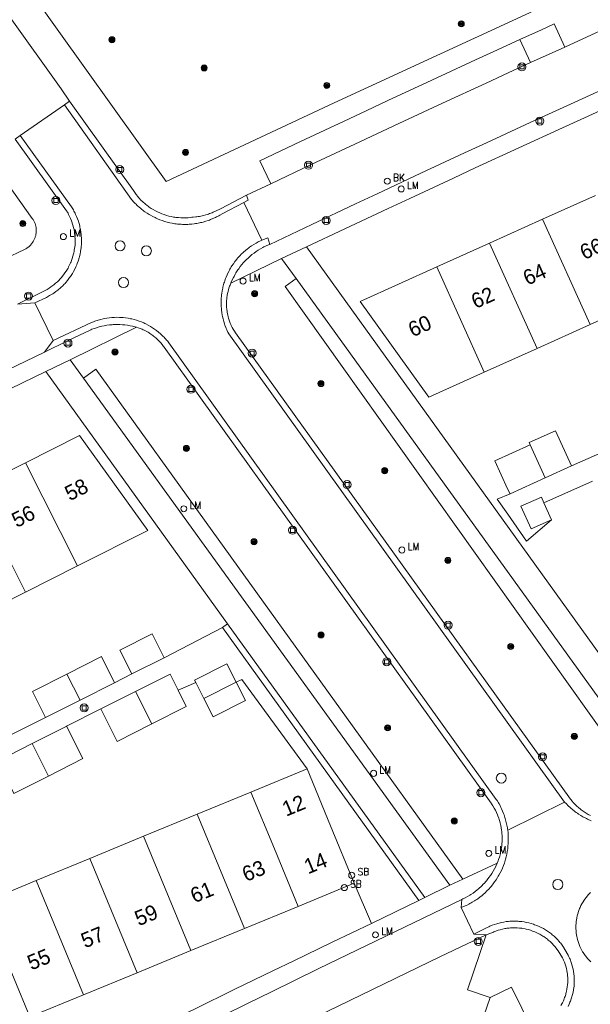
# Model space of a CAD drawing. Header units: metres. Extents: x 138165 to 154469, y 480134 to 494189.
# Tile 825 of 1056: x 146038 to 146085, y 488443 to 488525. Entities that reach past the tile are written whole.
import ezdxf

# ---------------------------------------------------------------- set-up
doc = ezdxf.new("R2010")
doc.units = ezdxf.units.M
doc.header["$LTSCALE"] = 0.001
doc.header["$MEASUREMENT"] = 0
for name, color, linetype, lineweight in [('Level 5', 7, 'Continuous', 0), ('TOP-L-topo objecten punt', 7, 'Continuous', 0), ('TOP-L-topo objecten vlak', 7, 'Continuous', 0), ('TOP-L-verharding molgoot', 7, 'Continuous', 0), ('TOP-T-topo huisnummering naamgeving', 7, 'Continuous', 0)]:
    doc.layers.add(name, color=color, linetype=linetype, lineweight=lineweight)
doc.styles.add('Style-INTL_ISO', font='INTL_ISO.shx')
doc.styles.add('Style-STANDARD', font='STANDARD.shx')

# ---------------------------------------------------------------- blocks, each defined once
blk = doc.blocks.new('24')
at = {"layer": 'TOP-L-topo objecten punt', "color": 7, "linetype": 'Continuous', "lineweight": 0}
for radius in [0.025, 0.0182, 0.0115, 0.005]:
    blk.add_circle((0, 0), radius, dxfattribs=at)
blk = doc.blocks.new('39')
at = {"layer": 'TOP-L-topo objecten punt', "color": 7, "linetype": 'Continuous', "lineweight": 0}
for p, q in [((0.0175, 0.0175), (-0.0175, 0.0175)), ((-0.0175, 0.0175), (-0.0175, -0.0175)), ((0.0175, 0.0175), (0.0175, -0.0175)), ((0.0175, -0.0175), (-0.0175, -0.0175))]:
    blk.add_line(p, q, dxfattribs=at)
blk.add_circle((0, 0), 0.0332, dxfattribs=at)
blk = doc.blocks.new('72')
at = {"layer": 'TOP-L-topo objecten punt', "color": 7, "linetype": 'Continuous', "lineweight": 0}
blk.add_circle((0, 0), 0.025, dxfattribs=at)
at = {"layer": 'TOP-L-topo objecten punt', "color": 7, "linetype": 'Continuous', "lineweight": 0, "style": 'Style-STANDARD'}
blk.add_text('BK', height=0.06, dxfattribs=at).set_placement((0.0483, 0))
blk = doc.blocks.new('*U13')
at = {"layer": 'Level 5', "color": 7, "linetype": 'Continuous', "lineweight": 0}
blk.add_circle((0, 0), 0.0415, dxfattribs=at)
blk = doc.blocks.new('150')
at = {"layer": 'Level 5', "color": 7, "linetype": 'Continuous', "lineweight": 0}
blk.add_blockref('*U13', (0, 0), dxfattribs=at)
blk = doc.blocks.new('16')
at = {"layer": 'TOP-L-topo objecten punt', "color": 7, "linetype": 'Continuous', "lineweight": 0}
blk.add_circle((0, 0), 0.025, dxfattribs=at)
at = {"layer": 'TOP-L-topo objecten punt', "color": 7, "linetype": 'Continuous', "lineweight": 0, "style": 'Style-STANDARD'}
blk.add_text('LM', height=0.06, dxfattribs=at).set_placement((0.0483, 0))
blk = doc.blocks.new('175')
at = {"layer": 'TOP-L-topo objecten punt', "color": 7, "linetype": 'Continuous', "lineweight": 0}
blk.add_circle((0, 0), 0.025, dxfattribs=at)
at = {"layer": 'TOP-L-topo objecten punt', "color": 7, "linetype": 'Continuous', "lineweight": 0, "style": 'Style-STANDARD'}
blk.add_text('SB', height=0.06, dxfattribs=at).set_placement((0.0483, 0))

msp = doc.modelspace()

# ---------------------------------------------------------------- linework, layer by layer
at = {"layer": 'TOP-L-topo objecten vlak', "flags": 128}
for points in [[(146061.762, 488505.987), (146064.912, 488507.474), (146068.507, 488509.163), (146070.305, 488510.005), (146073.905, 488511.682), (146075.706, 488512.519), (146079.311, 488514.186), (146082.919, 488515.846), (146084.725, 488516.673), (146088.338, 488518.322), (146091.954, 488519.963), (146095.574, 488521.597), (146097.385, 488522.412), (146101.01, 488524.035), (146104.638, 488525.651), (146108.27, 488527.26), (146110.086, 488528.062), (146111.904, 488528.861), (146113.722, 488529.659), (146117.362, 488531.25), (146121.004, 488532.833), (146124.65, 488534.409), (146126.474, 488535.194), (146128.299, 488535.977)], [(146096.241, 488532.603), (146084.427, 488527.33), (146064.036, 488517.913), (146050.159, 488511.387), (146038.982, 488527.039), (146038.541, 488527.657)], [(146083.097, 488522.525), (146085.681, 488523.705), (146087.498, 488524.531), (146091.133, 488526.178), (146094.771, 488527.817), (146096.592, 488528.634), (146100.235, 488530.263), (146101.532, 488530.84)], [(146058.719, 488506.201), (146062.189, 488507.845), (146065.795, 488509.544), (146067.599, 488510.391), (146071.21, 488512.08), (146074.825, 488513.761), (146076.633, 488514.599), (146080.252, 488516.27), (146083.875, 488517.933), (146087.501, 488519.589), (146089.316, 488520.414), (146092.947, 488522.059), (146094.763, 488522.879), (146098.399, 488524.513), (146102.039, 488526.14)], [(146037.128, 488525.16), (146041.482, 488519.058), (146042.149, 488518.048)], [(146079.397, 488523.139), (146081.177, 488523.956), (146082.224, 488524.435), (146083.097, 488522.525)], [(146058.794, 488511.217), (146057.897, 488513.115), (146061.25, 488514.7), (146064.864, 488516.398), (146066.674, 488517.245), (146068.485, 488518.091), (146072.106, 488519.776), (146075.732, 488521.454), (146077.546, 488522.29), (146079.397, 488523.139)], [(146079.397, 488523.139), (146080.273, 488521.231)], [(146083.097, 488522.525), (146082.051, 488522.047), (146080.273, 488521.231)], [(146029.453, 488521.882), (146039.084, 488508.351), (146039.155, 488508.244), (146039.185, 488508.193), (146039.213, 488508.142), (146039.264, 488508.035), (146039.307, 488507.926), (146039.343, 488507.814), (146039.372, 488507.699), (146039.392, 488507.583), (146039.405, 488507.466), (146039.408, 488507.407), (146039.409, 488507.289), (146039.406, 488507.23), (146039.395, 488507.113), (146039.386, 488507.055), (146039.363, 488506.939), (146039.332, 488506.825), (146039.313, 488506.769), (146039.271, 488506.659), (146039.247, 488506.605), (146039.194, 488506.5), (146039.165, 488506.449), (146039.101, 488506.35), (146039.03, 488506.255), (146038.993, 488506.21), (146038.954, 488506.166), (146038.871, 488506.081), (146038.783, 488506.003), (146038.737, 488505.966), (146038.642, 488505.897), (146038.542, 488505.835), (146038.438, 488505.779), (146036.813, 488504.995)], [(146080.273, 488521.231), (146078.424, 488520.382), (146076.612, 488519.547), (146072.99, 488517.871), (146069.372, 488516.188), (146067.564, 488515.343), (146065.756, 488514.497), (146062.145, 488512.8), (146058.794, 488511.217)], [(146038.093, 488515.202), (146041.754, 488517.748)], [(146041.754, 488517.748), (146042.149, 488518.048)], [(146041.754, 488517.748), (146047.292, 488509.911), (146047.362, 488509.829), (146047.433, 488509.749), (146047.58, 488509.592), (146047.656, 488509.516), (146047.733, 488509.441), (146047.811, 488509.368), (146047.891, 488509.296), (146048.054, 488509.157), (146048.138, 488509.089), (146048.223, 488509.024), (146048.309, 488508.959), (146048.396, 488508.897), (146048.574, 488508.777), (146048.665, 488508.719), (146048.757, 488508.663), (146048.85, 488508.609), (146049.038, 488508.506), (146049.23, 488508.41), (146049.327, 488508.365), (146049.426, 488508.321), (146049.624, 488508.24), (146049.826, 488508.166), (146050.03, 488508.099), (146050.133, 488508.069), (146050.341, 488508.014), (146050.446, 488507.989), (146050.656, 488507.946), (146050.868, 488507.911), (146050.974, 488507.896), (146051.081, 488507.883), (146051.295, 488507.864), (146051.402, 488507.857), (146051.509, 488507.852), (146051.724, 488507.849), (146051.939, 488507.853), (146052.046, 488507.858), (146052.26, 488507.875), (146052.474, 488507.899), (146052.58, 488507.914), (146052.686, 488507.932), (146052.792, 488507.951), (146052.897, 488507.972), (146053.002, 488507.995), (146053.106, 488508.02), (146053.21, 488508.047), (146053.417, 488508.106), (146053.621, 488508.174), (146053.722, 488508.21), (146053.822, 488508.249), (146054.02, 488508.331), (146054.215, 488508.42), (146054.312, 488508.468), (146054.502, 488508.568), (146054.595, 488508.621), (146054.768, 488508.725), (146056.578, 488509.67)], [(146042.149, 488518.048), (146047.444, 488510.644), (146047.499, 488510.561), (146047.556, 488510.479), (146047.675, 488510.319), (146047.8, 488510.164), (146047.865, 488510.088), (146047.931, 488510.014), (146048.068, 488509.869), (146048.211, 488509.73), (146048.284, 488509.662), (146048.359, 488509.596), (146048.435, 488509.532), (146048.591, 488509.408), (146048.671, 488509.348), (146048.752, 488509.29), (146048.918, 488509.179), (146049.087, 488509.074), (146049.261, 488508.977), (146049.439, 488508.886), (146049.62, 488508.803), (146049.804, 488508.727), (146049.991, 488508.658), (146050.181, 488508.597), (146050.373, 488508.544), (146050.567, 488508.498), (146050.763, 488508.461), (146050.861, 488508.445), (146050.96, 488508.431), (146051.158, 488508.409), (146051.357, 488508.395), (146051.556, 488508.389), (146051.756, 488508.391), (146051.955, 488508.401), (146052.153, 488508.419), (146052.264, 488508.439), (146052.376, 488508.442), (146052.591, 488508.467), (146052.697, 488508.482), (146052.804, 488508.499), (146052.91, 488508.518), (146053.121, 488508.563), (146053.226, 488508.588), (146053.434, 488508.644), (146053.64, 488508.707), (146053.742, 488508.742), (146053.944, 488508.817), (146054.044, 488508.857), (146054.242, 488508.944), (146054.339, 488508.989), (146054.532, 488509.086), (146054.635, 488509.142), (146056.788, 488510.266)], [(146038.093, 488515.202), (146037.664, 488514.91)], [(146039.303, 488501.351), (146040.245, 488501.817), (146040.336, 488501.863), (146040.515, 488501.96), (146040.604, 488502.012), (146040.777, 488502.119), (146040.862, 488502.176), (146041.029, 488502.293), (146041.111, 488502.355), (146041.191, 488502.418), (146041.27, 488502.482), (146041.348, 488502.548), (146041.5, 488502.684), (146041.574, 488502.755), (146041.717, 488502.9), (146041.787, 488502.975), (146041.855, 488503.051), (146041.986, 488503.206), (146042.05, 488503.286), (146042.112, 488503.367), (146042.172, 488503.45), (146042.231, 488503.533), (146042.344, 488503.703), (146042.397, 488503.79), (146042.5, 488503.967), (146042.595, 488504.147), (146042.683, 488504.331), (146042.764, 488504.519), (146042.802, 488504.614), (146042.871, 488504.805), (146042.903, 488504.902), (146042.962, 488505.098), (146042.988, 488505.197), (146043.035, 488505.395), (146043.074, 488505.596), (146043.105, 488505.797), (146043.117, 488505.899), (146043.128, 488506), (146043.143, 488506.204), (146043.15, 488506.408), (146043.151, 488506.51), (146043.146, 488506.714), (146043.133, 488506.917), (146043.124, 488507.019), (146043.099, 488507.222), (146043.066, 488507.423), (146043.047, 488507.523), (146043.026, 488507.623), (146043.002, 488507.723), (146042.95, 488507.92), (146042.921, 488508.018), (146042.89, 488508.115), (146042.823, 488508.308), (146042.748, 488508.497), (146042.665, 488508.684), (146042.621, 488508.776), (146042.528, 488508.958), (146042.479, 488509.047), (146042.375, 488509.223), (146042.327, 488509.299), (146038.093, 488515.202)], [(146037.664, 488514.91), (146041.909, 488508.982), (146041.988, 488508.853), (146042.036, 488508.769), (146042.082, 488508.684), (146042.169, 488508.512), (146042.248, 488508.336), (146042.321, 488508.158), (146042.354, 488508.067), (146042.415, 488507.884), (146042.443, 488507.792), (146042.492, 488507.605), (146042.514, 488507.512), (146042.534, 488507.417), (146042.568, 488507.227), (146042.582, 488507.132), (146042.604, 488506.94), (146042.612, 488506.844), (146042.622, 488506.652), (146042.625, 488506.555), (146042.623, 488506.362), (146042.613, 488506.17), (146042.595, 488505.978), (146042.583, 488505.882), (146042.553, 488505.692), (146042.536, 488505.597), (146042.516, 488505.502), (146042.494, 488505.408), (146042.445, 488505.222), (146042.388, 488505.038), (146042.323, 488504.856), (146042.288, 488504.766), (146042.251, 488504.677), (146042.172, 488504.501), (146042.085, 488504.329), (146042.039, 488504.244), (146041.991, 488504.16), (146041.891, 488503.996), (146041.784, 488503.836), (146041.67, 488503.68), (146041.549, 488503.529), (146041.487, 488503.456), (146041.358, 488503.313), (146041.291, 488503.243), (146041.153, 488503.109), (146041.082, 488503.044), (146041.009, 488502.98), (146040.86, 488502.857), (146040.784, 488502.798), (146040.628, 488502.685), (146040.467, 488502.578), (146040.386, 488502.527), (146040.303, 488502.478), (146040.134, 488502.385), (146040.048, 488502.341), (146037.853, 488501.255)], [(146056.788, 488510.266), (146058.794, 488511.217)], [(146056.788, 488510.266), (146056.921, 488509.849), (146056.578, 488509.67)], [(146085.642, 488510.252), (146081.267, 488508.279)], [(146056.578, 488509.67), (146058.053, 488506.54)], [(146081.267, 488508.279), (146076.891, 488506.307)], [(146085.195, 488499.564), (146081.267, 488508.279)], [(146083.095, 488460.069), (146055.32, 488498.798), (146055.251, 488498.938), (146055.162, 488499.131), (146055.121, 488499.229), (146055.082, 488499.328), (146055.008, 488499.528), (146054.974, 488499.628), (146054.912, 488499.832), (146054.884, 488499.934), (146054.858, 488500.037), (146054.811, 488500.245), (146054.791, 488500.349), (146054.756, 488500.559), (146054.729, 488500.77), (146054.719, 488500.875), (146054.704, 488501.087), (146054.697, 488501.3), (146054.697, 488501.406), (146054.698, 488501.512), (146054.707, 488501.725), (146054.724, 488501.937), (146054.736, 488502.042), (146054.749, 488502.148), (146054.782, 488502.358), (146054.823, 488502.566), (146054.847, 488502.67), (146054.899, 488502.876), (146054.928, 488502.978), (146054.959, 488503.08), (146054.992, 488503.181), (146055.064, 488503.381), (146055.103, 488503.48), (146055.185, 488503.676), (146055.23, 488503.773), (146055.323, 488503.963), (146055.373, 488504.057), (146055.424, 488504.151), (146055.477, 488504.243), (146055.532, 488504.334), (146055.588, 488504.424), (146055.706, 488504.601), (146055.831, 488504.773), (146055.896, 488504.857), (146055.962, 488504.94), (146056.099, 488505.103), (146056.242, 488505.26), (146056.391, 488505.412), (146056.468, 488505.485), (146056.546, 488505.558), (146056.706, 488505.698), (146056.871, 488505.831), (146056.955, 488505.896), (146057.041, 488505.959), (146057.216, 488506.08), (146057.395, 488506.195), (146057.578, 488506.302), (146057.671, 488506.353), (146057.765, 488506.403), (146057.956, 488506.496), (146058.053, 488506.54)], [(146058.719, 488506.201), (146058.62, 488506.161), (146058.424, 488506.076), (146058.232, 488505.983), (146058.137, 488505.934), (146057.95, 488505.831), (146057.767, 488505.72), (146057.677, 488505.663), (146057.588, 488505.603), (146057.414, 488505.48), (146057.245, 488505.35), (146057.162, 488505.282), (146057, 488505.143), (146056.921, 488505.071), (146056.768, 488504.923), (146056.62, 488504.769), (146056.548, 488504.69), (146056.408, 488504.528), (146056.275, 488504.361), (146056.149, 488504.189), (146056.088, 488504.101), (146056.029, 488504.012), (146055.971, 488503.922), (146055.915, 488503.831), (146055.861, 488503.739), (146055.758, 488503.552), (146055.709, 488503.457), (146055.616, 488503.265), (146055.531, 488503.069), (146055.501, 488502.994)], [(146058.053, 488506.54), (146058.548, 488506.733), (146058.719, 488506.201)], [(146076.891, 488506.307), (146072.515, 488504.334)], [(146076.891, 488506.307), (146080.819, 488497.592)], [(146061.762, 488505.987), (146059.693, 488505.017)], [(146093.142, 488462.347), (146061.762, 488505.987)], [(146055.501, 488502.994), (146059.693, 488505.017)], [(146059.693, 488505.017), (146060.908, 488503.376)], [(146072.515, 488504.334), (146066.181, 488501.479), (146071.866, 488493.556), (146076.443, 488495.619)], [(146076.443, 488495.619), (146072.515, 488504.334)], [(146085.225, 488458.952), (146085.051, 488459.043), (146084.965, 488459.092), (146084.88, 488459.142), (146084.714, 488459.247), (146084.552, 488459.359), (146084.473, 488459.418), (146084.395, 488459.478), (146084.243, 488459.602), (146084.096, 488459.733), (146084.025, 488459.801), (146083.886, 488459.94), (146083.819, 488460.012), (146083.689, 488460.16), (146083.626, 488460.236), (146083.565, 488460.313), (146055.87, 488498.888), (146055.789, 488499.012), (146055.741, 488499.091), (146055.694, 488499.171), (146055.607, 488499.334), (146055.526, 488499.5), (146055.489, 488499.584), (146055.453, 488499.669), (146055.419, 488499.755), (146055.387, 488499.842), (146055.357, 488499.929), (146055.302, 488500.105), (146055.278, 488500.194), (146055.235, 488500.374), (146055.2, 488500.555), (146055.185, 488500.646), (146055.162, 488500.83), (146055.147, 488501.014), (146055.142, 488501.106), (146055.139, 488501.29), (146055.14, 488501.383), (146055.149, 488501.567), (146055.156, 488501.659), (146055.177, 488501.843), (146055.19, 488501.934), (146055.205, 488502.025), (146055.242, 488502.206), (146055.263, 488502.296), (146055.311, 488502.474), (146055.367, 488502.65), (146055.398, 488502.737), (146055.43, 488502.823), (146055.501, 488502.994)], [(146089.846, 488460.798), (146059.999, 488502.702), (146060.908, 488503.376)], [(146060.908, 488503.376), (146091.131, 488461.442)], [(146039.303, 488501.351), (146037.853, 488501.255)], [(146040.795, 488498.241), (146039.303, 488501.351)], [(146085.195, 488499.564), (146089.57, 488501.536)], [(146047.687, 488499.343), (146047.584, 488499.372), (146047.376, 488499.423), (146047.166, 488499.467), (146047.061, 488499.486), (146046.955, 488499.503), (146046.743, 488499.531), (146046.637, 488499.542), (146046.53, 488499.551), (146046.316, 488499.563), (146046.102, 488499.567), (146045.995, 488499.566), (146045.781, 488499.558), (146045.674, 488499.551), (146045.461, 488499.531), (146045.249, 488499.503), (146045.143, 488499.486), (146045.038, 488499.467), (146044.828, 488499.423), (146044.62, 488499.372), (146044.517, 488499.343), (146044.313, 488499.28), (146044.211, 488499.246), (146044.011, 488499.171), (146043.928, 488499.138), (146042.006, 488498.212), (146040.085, 488497.283)], [(146078.387, 488457.727), (146078.373, 488457.836), (146078.356, 488457.945), (146078.317, 488458.161), (146078.294, 488458.269), (146078.243, 488458.482), (146078.184, 488458.694), (146078.152, 488458.799), (146078.082, 488459.007), (146078.044, 488459.11), (146077.962, 488459.314), (146077.873, 488459.515), (146077.826, 488459.614), (146077.777, 488459.712), (146077.674, 488459.906), (146077.619, 488460.002), (146077.506, 488460.19), (146077.445, 488460.284), (146050.384, 488498.043), (146050.255, 488498.206), (146050.189, 488498.285), (146050.12, 488498.363), (146050.051, 488498.44), (146049.979, 488498.516), (146049.907, 488498.59), (146049.833, 488498.662), (146049.68, 488498.803), (146049.523, 488498.938), (146049.36, 488499.067), (146049.277, 488499.129), (146049.107, 488499.248), (146048.933, 488499.361), (146048.844, 488499.414), (146048.664, 488499.517), (146048.479, 488499.612), (146048.386, 488499.657), (146048.292, 488499.7), (146048.1, 488499.781), (146047.906, 488499.854), (146047.71, 488499.92), (146047.51, 488499.978), (146047.309, 488500.029), (146047.208, 488500.051), (146047.004, 488500.09), (146046.799, 488500.121), (146046.593, 488500.143), (146046.489, 488500.152), (146046.282, 488500.163), (146046.075, 488500.166), (146045.867, 488500.161), (146045.66, 488500.148), (146045.454, 488500.127), (146045.248, 488500.098), (146045.044, 488500.061), (146044.943, 488500.04), (146044.741, 488499.991), (146044.541, 488499.935), (146044.442, 488499.904), (146044.344, 488499.871), (146044.246, 488499.836), (146044.149, 488499.799), (146044.053, 488499.761), (146043.975, 488499.728), (146040.795, 488498.241)], [(146080.819, 488497.592), (146085.195, 488499.564)], [(146042.211, 488496.659), (146047.687, 488499.343)], [(146047.687, 488499.343), (146047.822, 488499.301), (146047.909, 488499.272), (146047.995, 488499.241), (146048.165, 488499.172), (146048.249, 488499.136), (146048.332, 488499.097), (146048.495, 488499.014), (146048.655, 488498.924), (146048.733, 488498.877), (146048.81, 488498.828), (146048.886, 488498.777), (146049.035, 488498.67), (146049.108, 488498.614), (146049.179, 488498.557), (146049.318, 488498.438), (146049.452, 488498.312), (146049.58, 488498.182), (146049.702, 488498.045), (146049.818, 488497.904), (146049.873, 488497.831), (146049.928, 488497.757), (146049.98, 488497.682), (146077.021, 488459.971), (146077.059, 488459.915), (146077.168, 488459.742), (146077.271, 488459.565), (146077.366, 488459.384), (146077.455, 488459.199), (146077.536, 488459.011), (146077.574, 488458.916), (146077.643, 488458.724), (146077.676, 488458.627), (146077.706, 488458.529), (146077.761, 488458.332), (146077.808, 488458.133), (146077.847, 488457.932), (146077.878, 488457.73), (146077.891, 488457.628), (146077.91, 488457.424), (146077.917, 488457.322), (146077.924, 488457.118), (146077.925, 488457.015), (146077.92, 488456.811), (146077.908, 488456.607), (146077.887, 488456.403), (146077.874, 488456.302), (146077.859, 488456.2), (146077.841, 488456.1), (146077.822, 488455.999), (146077.801, 488455.899), (146077.778, 488455.799), (146077.726, 488455.601), (146077.697, 488455.503), (146077.633, 488455.309), (146077.599, 488455.212), (146077.524, 488455.022)], [(146040.085, 488497.283), (146040.795, 488498.241)], [(146040.085, 488497.283), (146036.246, 488495.422)], [(146076.443, 488495.619), (146080.819, 488497.592)], [(146040.189, 488495.69), (146042.211, 488496.659)], [(146043.311, 488495.134), (146042.211, 488496.659)], [(145975.5, 488463.07), (145979.528, 488465.173), (145983.415, 488467.194), (145987.306, 488469.207), (145989.253, 488470.211), (145993.15, 488472.214), (145995.099, 488473.213), (145997.05, 488474.21), (145999.001, 488475.205), (146000.954, 488476.198), (146002.907, 488477.19), (146004.861, 488478.179), (146008.772, 488480.154), (146012.687, 488482.121), (146014.645, 488483.102), (146016.605, 488484.081), (146020.527, 488486.034), (146024.452, 488487.979), (146028.381, 488489.918), (146032.313, 488491.849), (146036.249, 488493.773), (146040.189, 488495.69)], [(146040.189, 488495.69), (146055.232, 488474.807)], [(146074.683, 488453.675), (146044.347, 488495.881), (146043.311, 488495.134)], [(146073.592, 488453.176), (146043.311, 488495.134)], [(146083.66, 488487.878), (146082.349, 488490.786), (146080.162, 488489.8), (146080.244, 488489.618)], [(146042.815, 488479.599), (146048.638, 488482.532), (146042.997, 488490.395), (146038.514, 488488.136)], [(146080.244, 488489.618), (146077.327, 488488.303), (146078.375, 488485.978), (146078.576, 488485.575)], [(146081.476, 488486.886), (146080.244, 488489.618)], [(146086.405, 488489.089), (146083.66, 488487.878)], [(146038.514, 488488.136), (146034.227, 488485.977)], [(146042.815, 488479.599), (146038.514, 488488.136)], [(146083.66, 488487.878), (146081.476, 488486.886)], [(146081.476, 488486.886), (146080.507, 488486.446), (146078.576, 488485.575)], [(146081.384, 488484.822), (146085.41, 488486.614)], [(146034.227, 488485.977), (146038.528, 488477.439)], [(146078.576, 488485.575), (146077.523, 488485.133), (146078.394, 488483.891), (146079.929, 488481.633), (146082.014, 488483.424)], [(146082.014, 488483.424), (146080.327, 488482.664), (146079.484, 488484.532), (146081.172, 488485.293), (146081.384, 488484.822)], [(146082.014, 488483.424), (146081.384, 488484.822)], [(146038.528, 488477.439), (146042.815, 488479.599)], [(146034.242, 488475.28), (146038.528, 488477.439)], [(146054.801, 488474.496), (146049.998, 488472.009)], [(146054.801, 488474.496), (146055.232, 488474.807)], [(146071.052, 488451.93), (146054.801, 488474.496)], [(146055.232, 488474.807), (146071.539, 488452.169)], [(146049.998, 488472.009), (146049.003, 488473.983), (146046.324, 488472.633), (146047.316, 488470.665)], [(146045.892, 488469.932), (146044.804, 488472.092), (146041.947, 488470.653)], [(146049.998, 488472.009), (146047.316, 488470.665)], [(146052.591, 488469.957), (146052.496, 488470.144), (146055.175, 488471.494), (146055.94, 488469.976)], [(146041.947, 488470.653), (146039.089, 488469.213), (146040.171, 488467.065)], [(146041.947, 488470.653), (146043.032, 488468.498)], [(146047.316, 488470.665), (146045.892, 488469.932)], [(146047.61, 488469.205), (146050.467, 488470.644), (146051.131, 488469.328)], [(146055.94, 488469.976), (146056.396, 488470.211), (146061.797, 488462.807)], [(146045.892, 488469.932), (146043.032, 488468.498)], [(146051.131, 488469.328), (146052.591, 488469.957)], [(146052.591, 488469.957), (146053.261, 488468.626)], [(146055.94, 488469.976), (146053.261, 488468.626)], [(146053.261, 488468.626), (146054.026, 488467.108), (146056.705, 488468.458), (146055.94, 488469.976)], [(146044.752, 488467.765), (146047.61, 488469.205)], [(146047.61, 488469.205), (146048.96, 488466.526)], [(146048.96, 488466.526), (146051.817, 488467.965), (146051.131, 488469.328)], [(146043.032, 488468.498), (146040.171, 488467.065)], [(146040.171, 488467.065), (146037.319, 488465.614)], [(146041.916, 488466.34), (146044.752, 488467.765)], [(146044.752, 488467.765), (146046.102, 488465.086), (146048.96, 488466.526)], [(146039.061, 488464.897), (146041.886, 488466.321), (146041.916, 488466.34)], [(146040.411, 488462.219), (146043.268, 488463.658), (146041.916, 488466.34)], [(146036.205, 488463.454), (146039.061, 488464.897)], [(146040.411, 488462.219), (146039.061, 488464.897)], [(146036.205, 488463.454), (146037.553, 488460.779), (146040.411, 488462.219)], [(146061.797, 488462.807), (146057.157, 488460.893)], [(146061.797, 488462.807), (146063.734, 488458.111), (146065.698, 488453.351)], [(146057.157, 488460.893), (146052.72, 488459.063)], [(146061.058, 488451.437), (146059.094, 488456.197), (146057.157, 488460.893)], [(146078.387, 488457.727), (146083.095, 488460.069)], [(146085.29, 488458.519), (146085.189, 488458.561), (146085.09, 488458.604), (146084.992, 488458.65), (146084.894, 488458.697), (146084.797, 488458.746), (146084.701, 488458.796), (146084.606, 488458.849), (146084.419, 488458.958), (146084.237, 488459.075), (146084.147, 488459.136), (146084.058, 488459.199), (146083.971, 488459.263), (146083.885, 488459.329), (146083.8, 488459.396), (146083.716, 488459.465), (146083.634, 488459.535), (146083.553, 488459.607), (146083.394, 488459.755), (146083.242, 488459.909), (146083.095, 488460.069)], [(146052.72, 488459.063), (146048.283, 488457.232)], [(146052.72, 488459.063), (146056.621, 488449.606)], [(146048.283, 488457.232), (146043.846, 488455.402)], [(146052.184, 488447.776), (146048.283, 488457.232)], [(146074.526, 488451.334), (146074.871, 488451.468), (146074.971, 488451.514), (146075.168, 488451.611), (146075.265, 488451.662), (146075.361, 488451.715), (146075.456, 488451.77), (146075.644, 488451.885), (146075.736, 488451.945), (146075.827, 488452.006), (146075.917, 488452.069), (146076.093, 488452.201), (146076.264, 488452.338), (146076.348, 488452.409), (146076.511, 488452.556), (146076.67, 488452.709), (146076.822, 488452.867), (146076.969, 488453.03), (146077.04, 488453.114), (146077.109, 488453.199), (146077.177, 488453.286), (146077.308, 488453.462), (146077.433, 488453.643), (146077.55, 488453.828), (146077.607, 488453.922), (146077.662, 488454.018), (146077.766, 488454.211), (146077.863, 488454.408), (146077.952, 488454.609), (146078.035, 488454.813), (146078.11, 488455.019), (146078.177, 488455.228), (146078.208, 488455.334), (146078.264, 488455.546), (146078.312, 488455.76), (146078.352, 488455.976), (146078.384, 488456.194), (146078.409, 488456.412), (146078.425, 488456.631), (146078.434, 488456.851), (146078.434, 488457.07), (146078.431, 488457.18), (146078.42, 488457.4), (146078.411, 488457.509), (146078.387, 488457.727)], [(146043.846, 488455.402), (146039.408, 488453.571)], [(146043.846, 488455.402), (146047.747, 488445.946)], [(146077.524, 488455.022), (146077.437, 488454.827), (146077.391, 488454.73), (146077.292, 488454.538), (146077.186, 488454.35), (146077.074, 488454.166), (146076.955, 488453.987), (146076.829, 488453.812), (146076.696, 488453.641), (146076.628, 488453.558), (146076.558, 488453.476), (146076.486, 488453.395), (146076.339, 488453.238), (146076.263, 488453.161), (146076.186, 488453.086), (146076.027, 488452.94), (146075.946, 488452.869), (146075.863, 488452.8), (146075.694, 488452.666), (146075.52, 488452.539), (146075.341, 488452.418), (146075.25, 488452.36), (146075.065, 488452.249), (146074.876, 488452.145), (146074.684, 488452.049), (146074.586, 488452.003)], [(146077.524, 488455.022), (146074.683, 488453.675)], [(146039.408, 488453.571), (146034.971, 488451.741)], [(146043.309, 488444.115), (146039.408, 488453.571)], [(146061.058, 488451.437), (146065.698, 488453.351)], [(146065.698, 488453.351), (146067.128, 488450.024)], [(146071.539, 488452.169), (146073.592, 488453.176)], [(146074.683, 488453.675), (146073.592, 488453.176)], [(146085.228, 488452.577), (146085.103, 488452.449), (146085.043, 488452.383), (146084.984, 488452.315), (146084.871, 488452.176), (146084.764, 488452.033), (146084.713, 488451.959), (146084.616, 488451.809), (146084.57, 488451.732), (146084.526, 488451.654), (146084.443, 488451.496), (146084.367, 488451.334), (146084.332, 488451.251), (146084.267, 488451.085), (146084.237, 488451), (146084.184, 488450.83), (146084.138, 488450.657), (146084.1, 488450.482), (146084.069, 488450.305), (146084.057, 488450.217), (146084.039, 488450.039), (146084.028, 488449.86), (146084.026, 488449.771), (146084.026, 488449.681), (146084.028, 488449.592), (146084.037, 488449.413), (146084.055, 488449.235), (146084.08, 488449.058), (146084.096, 488448.97), (146084.133, 488448.794), (146084.178, 488448.621), (146084.231, 488448.45), (146084.291, 488448.282), (146084.359, 488448.116), (146084.434, 488447.954), (146084.494, 488447.837), (146084.583, 488447.682), (146084.631, 488447.606), (146084.73, 488447.457), (146084.782, 488447.384), (146084.836, 488447.313), (146084.892, 488447.243), (146085.007, 488447.106), (146085.067, 488447.039), (146085.129, 488446.974), (146085.256, 488446.849)], [(146038.872, 488442.284), (146034.971, 488451.741)], [(146037.306, 488433.67), (146039.26, 488434.651), (146043.171, 488436.608), (146047.085, 488438.557), (146051.003, 488440.5), (146054.925, 488442.435), (146056.887, 488443.4), (146058.85, 488444.363), (146062.779, 488446.284), (146066.711, 488448.197), (146070.647, 488450.104), (146074.586, 488452.003)], [(146071.052, 488451.93), (146067.128, 488450.024)], [(146071.539, 488452.169), (146071.052, 488451.93)], [(146074.586, 488452.003), (146074.526, 488451.334)], [(146056.621, 488449.606), (146061.058, 488451.437)], [(146075.595, 488449.13), (146074.526, 488451.334)], [(146067.128, 488450.024), (146063.881, 488448.469), (146060.637, 488446.906), (146059.017, 488446.122), (146055.778, 488444.549), (146052.543, 488442.968), (146050.927, 488442.175), (146047.697, 488440.584), (146046.084, 488439.786), (146042.86, 488438.184), (146041.249, 488437.38), (146038.03, 488435.767), (146034.814, 488434.147), (146032.937, 488433.197)], [(146083.372, 488443.16), (146083.457, 488443.333), (146083.497, 488443.42), (146083.535, 488443.508), (146083.571, 488443.597), (146083.638, 488443.777), (146083.697, 488443.96), (146083.724, 488444.052), (146083.749, 488444.145), (146083.792, 488444.332), (146083.828, 488444.52), (146083.856, 488444.71), (146083.867, 488444.806), (146083.884, 488444.997), (146083.892, 488445.189), (146083.893, 488445.285), (146083.889, 488445.477), (146083.877, 488445.669), (146083.857, 488445.86), (146083.83, 488446.05), (146083.794, 488446.238), (146083.773, 488446.332), (146083.726, 488446.518), (146083.671, 488446.702), (146083.608, 488446.884), (146083.574, 488446.974), (146083.538, 488447.063), (146083.5, 488447.151), (146083.419, 488447.325), (146083.375, 488447.411), (146083.308, 488447.536), (146083.011, 488448.063), (146082.954, 488448.145), (146082.895, 488448.225), (146082.835, 488448.304), (146082.773, 488448.382), (146082.709, 488448.459), (146082.644, 488448.534), (146082.509, 488448.681), (146082.44, 488448.752), (146082.297, 488448.891), (146082.223, 488448.958), (146082.072, 488449.087), (146081.994, 488449.15), (146081.915, 488449.21), (146081.835, 488449.27), (146081.754, 488449.327), (146081.588, 488449.438), (146081.504, 488449.49), (146081.332, 488449.591), (146081.156, 488449.684), (146080.976, 488449.77), (146080.793, 488449.849), (146080.607, 488449.92), (146080.513, 488449.953), (146080.323, 488450.013), (146080.131, 488450.066), (146079.937, 488450.11), (146079.839, 488450.13), (146079.741, 488450.147), (146079.544, 488450.176), (146079.346, 488450.197), (146079.247, 488450.204), (146079.147, 488450.21), (146078.948, 488450.215), (146078.749, 488450.212), (146078.55, 488450.201), (146078.451, 488450.193), (146078.352, 488450.182), (146078.253, 488450.17), (146078.056, 488450.139), (146077.861, 488450.1), (146077.764, 488450.078), (146077.667, 488450.053), (146077.571, 488450.027), (146077.476, 488449.999), (146077.286, 488449.937), (146077.1, 488449.868), (146076.916, 488449.791), (146076.825, 488449.75), (146076.688, 488449.683), (146075.595, 488449.13)], [(146035.427, 488428.871), (146039.151, 488430.744), (146041.015, 488431.678), (146042.88, 488432.61), (146046.611, 488434.469), (146048.479, 488435.396), (146050.347, 488436.321), (146052.216, 488437.244), (146055.957, 488439.085), (146057.828, 488440.002), (146059.701, 488440.918), (146063.448, 488442.745), (146067.2, 488444.564), (146069.077, 488445.471), (146072.833, 488447.28), (146076.593, 488449.081)], [(146052.184, 488447.776), (146056.621, 488449.606)], [(146076.923, 488443.896), (146075.061, 488444.544), (146076.593, 488449.081)], [(146076.593, 488449.081), (146075.595, 488449.13)], [(146076.593, 488449.081), (146076.986, 488449.207), (146077.157, 488449.287), (146077.243, 488449.324), (146077.418, 488449.393), (146077.595, 488449.454), (146077.775, 488449.507), (146077.957, 488449.553), (146078.141, 488449.591), (146078.233, 488449.607), (146078.326, 488449.621), (146078.512, 488449.643), (146078.605, 488449.651), (146078.699, 488449.657), (146078.887, 488449.663), (146079.074, 488449.661), (146079.168, 488449.657), (146079.355, 488449.643), (146079.541, 488449.622), (146079.634, 488449.608), (146079.818, 488449.574), (146079.91, 488449.554), (146080.092, 488449.509), (146080.272, 488449.456), (146080.449, 488449.395), (146080.537, 488449.362), (146080.624, 488449.327), (146080.796, 488449.251), (146080.964, 488449.168), (146081.047, 488449.124), (146081.128, 488449.078), (146081.289, 488448.981), (146081.368, 488448.93), (146081.522, 488448.823), (146081.671, 488448.71), (146081.744, 488448.651), (146081.815, 488448.59), (146081.886, 488448.528), (146082.022, 488448.399), (146082.088, 488448.333), (146082.153, 488448.265), (146082.278, 488448.125), (146082.397, 488447.98), (146082.454, 488447.905), (146082.563, 488447.753), (146082.918, 488447.167), (146082.964, 488447.072), (146083.001, 488446.989), (146083.071, 488446.821), (146083.103, 488446.736), (146083.133, 488446.65), (146083.188, 488446.476), (146083.235, 488446.3), (146083.274, 488446.123), (146083.305, 488445.943), (146083.318, 488445.853), (146083.337, 488445.672), (146083.344, 488445.582), (146083.348, 488445.491), (146083.352, 488445.309), (146083.347, 488445.127), (146083.335, 488444.945), (146083.314, 488444.765), (146083.286, 488444.585), (146083.249, 488444.407), (146083.228, 488444.318), (146083.205, 488444.23), (146083.18, 488444.143), (146083.124, 488443.969), (146083.094, 488443.884), (146083.061, 488443.799), (146082.991, 488443.631), (146082.913, 488443.467), (146082.871, 488443.386), (146082.782, 488443.227)], [(146047.747, 488445.946), (146052.184, 488447.776)], [(146043.309, 488444.115), (146047.747, 488445.946)], [(146080.406, 488441.285), (146078.708, 488444.744), (146076.923, 488443.896)], [(146038.872, 488442.284), (146043.309, 488444.115)], [(146075.163, 488438.793), (146076.923, 488443.896)]]:
    msp.add_lwpolyline(points, dxfattribs=at)
at = {"layer": 'TOP-L-verharding molgoot', "flags": 128}
for points in [[(146041.754, 488517.748), (146047.292, 488509.911)], [(146042.327, 488509.299), (146038.093, 488515.202)], [(146056.578, 488509.67), (146054.768, 488508.725), (146054.595, 488508.621), (146054.502, 488508.568), (146054.312, 488508.468), (146054.215, 488508.42), (146054.02, 488508.331), (146053.822, 488508.249), (146053.722, 488508.21), (146053.621, 488508.174), (146053.417, 488508.106), (146053.21, 488508.047), (146053.106, 488508.02), (146053.002, 488507.995), (146052.897, 488507.972), (146052.792, 488507.951), (146052.686, 488507.932), (146052.58, 488507.914), (146052.474, 488507.899), (146052.26, 488507.875), (146052.046, 488507.858), (146051.939, 488507.853), (146051.724, 488507.849), (146051.509, 488507.852), (146051.402, 488507.857), (146051.295, 488507.864), (146051.081, 488507.883), (146050.974, 488507.896), (146050.868, 488507.911), (146050.656, 488507.946), (146050.446, 488507.989), (146050.341, 488508.014), (146050.133, 488508.069), (146050.03, 488508.099), (146049.826, 488508.166), (146049.624, 488508.24), (146049.426, 488508.321), (146049.327, 488508.365), (146049.23, 488508.41), (146049.038, 488508.506), (146048.85, 488508.609), (146048.757, 488508.663), (146048.665, 488508.719), (146048.574, 488508.777), (146048.396, 488508.897), (146048.309, 488508.959), (146048.223, 488509.024), (146048.138, 488509.089), (146048.054, 488509.157), (146047.891, 488509.296), (146047.811, 488509.368), (146047.733, 488509.441), (146047.656, 488509.516), (146047.58, 488509.592), (146047.433, 488509.749), (146047.362, 488509.829), (146047.292, 488509.911)], [(146042.327, 488509.299), (146042.375, 488509.223), (146042.479, 488509.047), (146042.528, 488508.958), (146042.621, 488508.776), (146042.665, 488508.684), (146042.748, 488508.497), (146042.823, 488508.308), (146042.89, 488508.115), (146042.921, 488508.018), (146042.95, 488507.92), (146043.002, 488507.723), (146043.026, 488507.623), (146043.047, 488507.523), (146043.066, 488507.423), (146043.099, 488507.222), (146043.124, 488507.019), (146043.133, 488506.917), (146043.146, 488506.714), (146043.151, 488506.51), (146043.15, 488506.408), (146043.143, 488506.204), (146043.128, 488506), (146043.117, 488505.899), (146043.105, 488505.797), (146043.074, 488505.596), (146043.035, 488505.395), (146042.988, 488505.197), (146042.962, 488505.098), (146042.903, 488504.902), (146042.871, 488504.805), (146042.802, 488504.614), (146042.764, 488504.519), (146042.683, 488504.331), (146042.595, 488504.147), (146042.5, 488503.967), (146042.397, 488503.79), (146042.344, 488503.703), (146042.231, 488503.533), (146042.172, 488503.45), (146042.112, 488503.367), (146042.05, 488503.286), (146041.986, 488503.206), (146041.855, 488503.051), (146041.787, 488502.975), (146041.717, 488502.9), (146041.574, 488502.755), (146041.5, 488502.684), (146041.348, 488502.548), (146041.27, 488502.482), (146041.191, 488502.418), (146041.111, 488502.355), (146041.029, 488502.293), (146040.862, 488502.176), (146040.777, 488502.119), (146040.604, 488502.012), (146040.515, 488501.96), (146040.336, 488501.863), (146040.245, 488501.817)], [(146055.32, 488498.798), (146055.251, 488498.938), (146055.162, 488499.131), (146055.121, 488499.229), (146055.082, 488499.328), (146055.008, 488499.528), (146054.974, 488499.628), (146054.912, 488499.832), (146054.884, 488499.934), (146054.858, 488500.037), (146054.811, 488500.245), (146054.791, 488500.349), (146054.756, 488500.559), (146054.729, 488500.77), (146054.719, 488500.875), (146054.704, 488501.087), (146054.697, 488501.3), (146054.697, 488501.406), (146054.698, 488501.512), (146054.707, 488501.725), (146054.724, 488501.937), (146054.736, 488502.042), (146054.749, 488502.148), (146054.782, 488502.358), (146054.823, 488502.566), (146054.847, 488502.67), (146054.899, 488502.876), (146054.928, 488502.978), (146054.959, 488503.08), (146054.992, 488503.181), (146055.064, 488503.381), (146055.103, 488503.48), (146055.185, 488503.676), (146055.23, 488503.773), (146055.323, 488503.963), (146055.373, 488504.057), (146055.424, 488504.151), (146055.477, 488504.243), (146055.532, 488504.334), (146055.588, 488504.424), (146055.706, 488504.601), (146055.831, 488504.773), (146055.896, 488504.857), (146055.962, 488504.94), (146056.099, 488505.103), (146056.242, 488505.26), (146056.391, 488505.412), (146056.468, 488505.485), (146056.546, 488505.558), (146056.706, 488505.698), (146056.871, 488505.831), (146056.955, 488505.896), (146057.041, 488505.959), (146057.216, 488506.08), (146057.395, 488506.195), (146057.578, 488506.302), (146057.671, 488506.353), (146057.765, 488506.403), (146057.956, 488506.496), (146058.053, 488506.54)], [(146039.303, 488501.351), (146040.245, 488501.817)], [(146043.975, 488499.728), (146040.795, 488498.241)], [(146043.975, 488499.728), (146044.053, 488499.761), (146044.149, 488499.799), (146044.246, 488499.836), (146044.344, 488499.871), (146044.442, 488499.904), (146044.541, 488499.935), (146044.741, 488499.991), (146044.943, 488500.04), (146045.044, 488500.061), (146045.248, 488500.098), (146045.454, 488500.127), (146045.66, 488500.148), (146045.867, 488500.161), (146046.075, 488500.166), (146046.282, 488500.163), (146046.489, 488500.152), (146046.593, 488500.143), (146046.799, 488500.121), (146047.004, 488500.09), (146047.208, 488500.051), (146047.309, 488500.029), (146047.51, 488499.978), (146047.71, 488499.92), (146047.906, 488499.854), (146048.1, 488499.781), (146048.292, 488499.7), (146048.386, 488499.657), (146048.479, 488499.612), (146048.664, 488499.517), (146048.844, 488499.414), (146048.933, 488499.361), (146049.107, 488499.248), (146049.277, 488499.129), (146049.36, 488499.067), (146049.523, 488498.938), (146049.68, 488498.803), (146049.833, 488498.662), (146049.907, 488498.59), (146049.979, 488498.516), (146050.051, 488498.44), (146050.12, 488498.363), (146050.189, 488498.285), (146050.255, 488498.206), (146050.384, 488498.043)], [(146055.32, 488498.798), (146083.095, 488460.069)], [(146077.445, 488460.284), (146050.384, 488498.043)], [(146077.445, 488460.284), (146077.506, 488460.19), (146077.619, 488460.002), (146077.674, 488459.906), (146077.777, 488459.712), (146077.826, 488459.614), (146077.873, 488459.515), (146077.962, 488459.314), (146078.044, 488459.11), (146078.082, 488459.007), (146078.152, 488458.799), (146078.184, 488458.694), (146078.243, 488458.482), (146078.294, 488458.269), (146078.317, 488458.161), (146078.356, 488457.945), (146078.373, 488457.836), (146078.387, 488457.727)], [(146085.29, 488458.519), (146085.189, 488458.561), (146085.09, 488458.604), (146084.992, 488458.65), (146084.894, 488458.697), (146084.797, 488458.746), (146084.701, 488458.796), (146084.606, 488458.849), (146084.419, 488458.958), (146084.237, 488459.075), (146084.147, 488459.136), (146084.058, 488459.199), (146083.971, 488459.263), (146083.885, 488459.329), (146083.8, 488459.396), (146083.716, 488459.465), (146083.634, 488459.535), (146083.553, 488459.607), (146083.394, 488459.755), (146083.242, 488459.909), (146083.095, 488460.069)], [(146078.387, 488457.727), (146078.411, 488457.509), (146078.42, 488457.4), (146078.431, 488457.18), (146078.434, 488457.07), (146078.434, 488456.851), (146078.425, 488456.631), (146078.409, 488456.412), (146078.384, 488456.194), (146078.352, 488455.976), (146078.312, 488455.76), (146078.264, 488455.546), (146078.208, 488455.334), (146078.177, 488455.228), (146078.11, 488455.019), (146078.035, 488454.813), (146077.952, 488454.609), (146077.863, 488454.408), (146077.766, 488454.211), (146077.662, 488454.018), (146077.607, 488453.922), (146077.55, 488453.828), (146077.433, 488453.643), (146077.308, 488453.462), (146077.177, 488453.286), (146077.109, 488453.199), (146077.04, 488453.114), (146076.969, 488453.03), (146076.822, 488452.867), (146076.67, 488452.709), (146076.511, 488452.556), (146076.348, 488452.409), (146076.264, 488452.338), (146076.093, 488452.201), (146075.917, 488452.069), (146075.827, 488452.006), (146075.736, 488451.945), (146075.644, 488451.885), (146075.456, 488451.77), (146075.361, 488451.715), (146075.265, 488451.662), (146075.168, 488451.611), (146074.971, 488451.514), (146074.871, 488451.468)], [(146074.526, 488451.334), (146074.871, 488451.468)], [(146076.688, 488449.683), (146076.825, 488449.75), (146076.916, 488449.791), (146077.1, 488449.868), (146077.286, 488449.937), (146077.476, 488449.999), (146077.571, 488450.027), (146077.667, 488450.053), (146077.764, 488450.078), (146077.861, 488450.1), (146078.056, 488450.139), (146078.253, 488450.17), (146078.352, 488450.182), (146078.451, 488450.193), (146078.55, 488450.201), (146078.749, 488450.212), (146078.948, 488450.215), (146079.147, 488450.21), (146079.247, 488450.204), (146079.346, 488450.197), (146079.544, 488450.176), (146079.741, 488450.147), (146079.839, 488450.13), (146079.937, 488450.11), (146080.131, 488450.066), (146080.323, 488450.013), (146080.513, 488449.953), (146080.607, 488449.92), (146080.793, 488449.849), (146080.976, 488449.77), (146081.156, 488449.684), (146081.332, 488449.591), (146081.504, 488449.49), (146081.588, 488449.438), (146081.754, 488449.327), (146081.835, 488449.27), (146081.915, 488449.21), (146081.994, 488449.15), (146082.072, 488449.087), (146082.223, 488448.958), (146082.297, 488448.891), (146082.44, 488448.752), (146082.509, 488448.681), (146082.644, 488448.534), (146082.709, 488448.459), (146082.773, 488448.382), (146082.835, 488448.304), (146082.895, 488448.225), (146082.954, 488448.145), (146083.011, 488448.063)], [(146035.427, 488428.871), (146039.151, 488430.744), (146041.015, 488431.678), (146042.88, 488432.61), (146046.611, 488434.469), (146048.479, 488435.396), (146050.347, 488436.321), (146052.216, 488437.244), (146055.957, 488439.085), (146057.828, 488440.002), (146059.701, 488440.918), (146063.448, 488442.745), (146067.2, 488444.564), (146069.077, 488445.471), (146072.833, 488447.28), (146076.593, 488449.081)], [(146076.688, 488449.683), (146075.595, 488449.13)], [(146083.308, 488447.536), (146083.011, 488448.063)], [(146083.308, 488447.536), (146083.375, 488447.411), (146083.419, 488447.325), (146083.5, 488447.151), (146083.538, 488447.063), (146083.574, 488446.974), (146083.608, 488446.884), (146083.671, 488446.702), (146083.726, 488446.518), (146083.773, 488446.332), (146083.794, 488446.238), (146083.83, 488446.05), (146083.857, 488445.86), (146083.877, 488445.669), (146083.889, 488445.477), (146083.893, 488445.285), (146083.892, 488445.189), (146083.884, 488444.997), (146083.867, 488444.806), (146083.856, 488444.71), (146083.828, 488444.52), (146083.792, 488444.332), (146083.749, 488444.145), (146083.724, 488444.052), (146083.697, 488443.96), (146083.638, 488443.777), (146083.571, 488443.597), (146083.535, 488443.508), (146083.497, 488443.42), (146083.457, 488443.333), (146083.372, 488443.16)]]:
    msp.add_lwpolyline(points, dxfattribs=at)

# ---------------------------------------------------------------- block references
at = {"layer": 'TOP-L-topo objecten punt', "xscale": 10, "yscale": 10, "zscale": 10}
for name, p in [('24', (146074.548, 488524.442)), ('24', (146045.668, 488523.131)), ('24', (146053.292, 488520.793)), ('39', (146079.565, 488520.883)), ('24', (146063.431, 488519.346)), ('39', (146081.045, 488516.399)), ('24', (146051.752, 488513.81)), ('39', (146046.31, 488512.39)), ('39', (146061.917, 488512.75)), ('72', (146068.43, 488511.428)), ('16', (146069.582, 488510.786)), ('39', (146041.033, 488509.828)), ('39', (146063.382, 488508.179)), ('24', (146038.298, 488507.923)), ('16', (146041.656, 488506.84)), ('150', (146046.336, 488506.08)), ('150', (146048.512, 488505.664)), ('16', (146056.511, 488503.162)), ('150', (146046.624, 488503.04)), ('39', (146038.777, 488501.924)), ('24', (146057.462, 488502.112)), ('39', (146042.032, 488498.027)), ('24', (146045.918, 488497.286)), ('39', (146057.259, 488497.202)), ('24', (146062.946, 488494.683)), ('39', (146052.202, 488494.214)), ('24', (146051.821, 488489.322)), ('24', (146068.221, 488487.479)), ('39', (146065.113, 488486.325)), ('16', (146051.609, 488484.325)), ('39', (146060.603, 488482.552)), ('24', (146057.419, 488481.596)), ('16', (146069.637, 488480.915)), ('24', (146073.439, 488480.052)), ('39', (146073.462, 488474.695)), ('24', (146062.959, 488473.887)), ('24', (146078.636, 488472.932)), ('39', (146068.384, 488471.667)), ('39', (146043.368, 488467.854)), ('24', (146068.458, 488466.203)), ('24', (146083.896, 488465.496)), ('39', (146081.269, 488463.803)), ('16', (146067.301, 488462.439)), ('150', (146077.856, 488462.048)), ('39', (146076.175, 488460.841)), ('24', (146073.967, 488458.5)), ('16', (146076.824, 488455.819)), ('175', (146065.488, 488454.004)), ('175', (146064.88, 488452.991)), ('150', (146082.528, 488453.248)), ('16', (146067.455, 488449.078)), ('39', (146075.954, 488448.534))]:
    msp.add_blockref(name, p, dxfattribs=at)

# ---------------------------------------------------------------- texts
at = {"layer": 'TOP-T-topo huisnummering naamgeving', "style": 'Style-INTL_ISO'}
for s, rotation, p in [('66', 24.2, (146084.712, 488504.897)), ('64', 24.2, (146080.015, 488502.779)), ('62', 24.2, (146075.73, 488500.848)), ('60', 24.2, (146070.524, 488498.5)), ('58', 26.7, (146042.174, 488484.941)), ('56', 26.7, (146037.788, 488482.732)), ('12', 22.4, (146060.067, 488458.847)), ('14', 22.4, (146061.875, 488454.076)), ('63', 22.4, (146056.758, 488453.449)), ('61', 22.4, (146052.478, 488451.683)), ('59', 22.4, (146047.873, 488449.784)), ('57', 22.4, (146043.436, 488447.954)), ('55', 22.4, (146038.999, 488446.123))]:
    msp.add_text(s, height=1.25, rotation=rotation, dxfattribs=at).set_placement(p)

doc.saveas('drawing.dxf')
